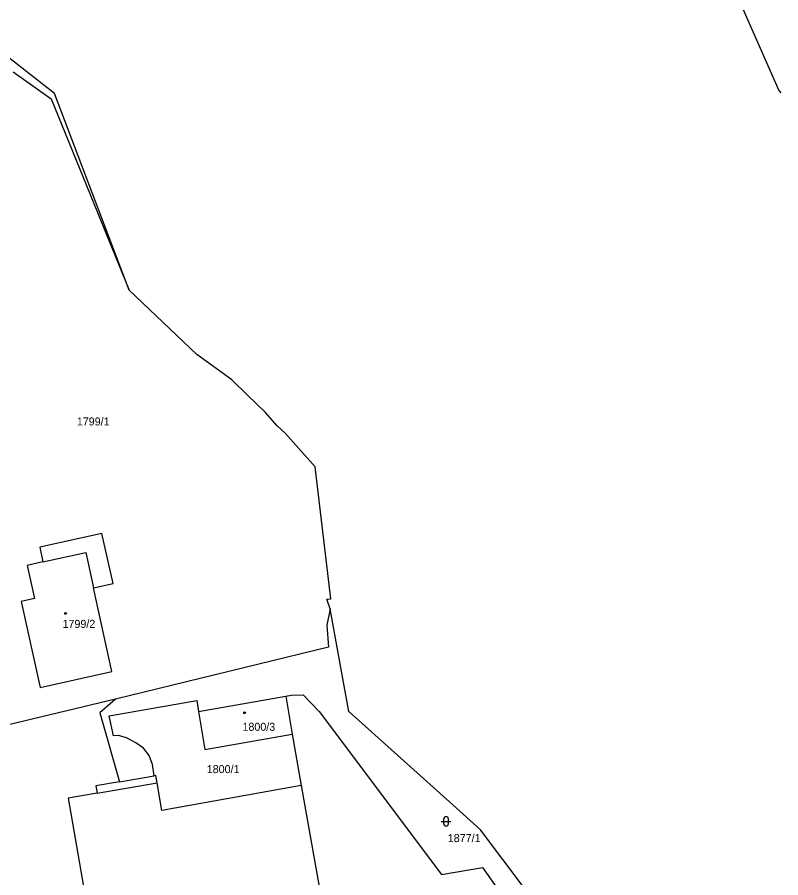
# Model space of a CAD drawing. Extents: x -737240 to -735272, y -1119606 to -1117878.
# Drawn here: x -735434.4 to -735272.2, y -1119017.6 to -1118834.9 of the extents above; entities that cross this region are included whole.
import ezdxf

# ---------------------------------------------------------------- set-up
doc = ezdxf.new("R2010")
doc.units = 0
for name, color, linetype in [('Level 1', 7, 'Continuous'), ('Level 18', 7, 'Continuous'), ('Level 19', 7, 'Continuous'), ('Level 25', 7, 'Continuous'), ('Level 4', 7, 'Continuous')]:
    doc.layers.add(name, color=color, linetype=linetype)

msp = doc.modelspace()

# ---------------------------------------------------------------- linework, layer by layer
at = {"layer": 'Level 1'}
for p, q in [((-735395.85, -1118982.29), (-735377.32, -1118979.01)), ((-735377.32, -1118979.01), (-735375.95, -1118987.13)), ((-735375.95, -1118987.13), (-735374.08, -1118998.03)), ((-735412.64, -1118997.22), (-735405.31, -1118995.96)), ((-735374.08, -1118998.03), (-735365.41, -1119046.78))]:
    msp.add_line(p, q, dxfattribs=at)
for points in [[(-735410.59, -1118892.85), (-735426.45, -1118851.11), (-735442.52, -1118838.57), (-735445.02, -1118837.16), (-735446.81, -1118836.14), (-735460.11, -1118825.54), (-735484.56, -1118807.8), (-735516.96, -1118795.22), (-735523.07, -1118792.89), (-735523.31, -1118791.5), (-735524.75, -1118783.11), (-735523.96, -1118777.88), (-735522.52, -1118777.21), (-735506.83, -1118769.95), (-735504.59, -1118768.91), (-735495.38, -1118764.17), (-735490.36, -1118756.72), (-735491.98, -1118743.91), (-735488.34, -1118737.88), (-735489.51, -1118715.34), (-735494.87, -1118706.12), (-735497.09, -1118701.45)], [(-735272.215, -1118822.774), (-735282.89, -1118827.11), (-735272.62, -1118850.47), (-735272.215, -1118850.984)], [(-735435.21, -1118846.49), (-735427.15, -1118852.23), (-735410.59, -1118892.85)], [(-735367.88, -1118960.53), (-735368.58, -1118958.48), (-735367.77, -1118958.38), (-735371.08, -1118930.32), (-735377.45, -1118923.2), (-735379.17, -1118921.64), (-735381.7, -1118918.72), (-735385.44, -1118915.12), (-735388.82, -1118911.86), (-735396.22, -1118906.47), (-735410.59, -1118892.85)], [(-735418.13, -1118956.07), (-735413.96, -1118955.15), (-735416.39, -1118944.48), (-735429.59, -1118947.38), (-735428.9, -1118950.53)], [(-735428.9, -1118950.53), (-735432.25, -1118951.27), (-735430.7, -1118958.33), (-735433.51, -1118958.95), (-735429.51, -1118977.23), (-735414.24, -1118973.8), (-735418.13, -1118956.07)], [(-735367.88, -1118960.53), (-735368.59, -1118963.98), (-735368.29, -1118968.67), (-735413.47, -1118979.66)], [(-735286.8, -1119093.84), (-735287.32, -1119092.16), (-735292.39, -1119075.83), (-735302.42, -1119061.28), (-735308.82, -1119050.32), (-735321.11, -1119033.46), (-735322.77, -1119029.34), (-735326.53, -1119020.04), (-735335.95, -1119007.41), (-735341.84, -1119002.14), (-735363.96, -1118982.33), (-735367.88, -1118960.53)], [(-735413.47, -1118979.66), (-735443.33, -1118986.85), (-735449.1, -1118981.09)], [(-735413.47, -1118979.66), (-735416.85, -1118982.59), (-735412.64, -1118997.22)], [(-735405.31, -1118995.96), (-735405.65, -1118993.58), (-735406.34, -1118991.63), (-735407.56, -1118990.07), (-735409.14, -1118988.92), (-735410.99, -1118987.97), (-735412.79, -1118987.41), (-735413.91, -1118987.48), (-735414.85, -1118983.2), (-735396.24, -1118979.97), (-735395.85, -1118982.29)], [(-735377.32, -1118979.01), (-735376.19, -1118978.81), (-735373.63, -1118978.77), (-735370.25, -1118982.27), (-735344.23, -1119016.93), (-735335.56, -1119015.4), (-735330, -1119023.32), (-735326.68, -1119041.54), (-735304.59, -1119076.07), (-735302.63, -1119080.48), (-735296.75, -1119097.32)], [(-735395.85, -1118982.29), (-735394.49, -1118990.39), (-735375.95, -1118987.13)], [(-735404.67, -1118997.42), (-735404.94, -1118995.89), (-735405.31, -1118995.96)], [(-735412.64, -1118997.22), (-735417.67, -1118998.09), (-735417.41, -1118999.63)], [(-735374.08, -1118998.03), (-735403.64, -1119003.34), (-735404.67, -1118997.42)], [(-735417.41, -1118999.63), (-735423.53, -1119000.69), (-735420, -1119021.09)]]:
    msp.add_lwpolyline(points, dxfattribs=at)
at = {"layer": 'Level 25'}
for p, q in [((-735344.3, -1119005.62), (-735342.3, -1119005.62)), ((-735343.8, -1119006.12), (-735343.8, -1119005.12)), ((-735342.8, -1119006.12), (-735342.8, -1119005.12))]:
    msp.add_line(p, q, dxfattribs=at)
for centre, start, end in [((-735343.3, -1119005.12), 0, 180), ((-735343.3, -1119006.12), 180, 0)]:
    msp.add_arc(centre, 0.5, start, end, dxfattribs=at)
for centre in [(-735424.1, -1118961.48), (-735386.09, -1118982.58)]:
    msp.add_ellipse(centre, major_axis=(0.18, 0), ratio=0.9848078, dxfattribs=at)
at = {"layer": 'Level 4'}
msp.add_line((-735417.41, -1118999.63), (-735404.67, -1118997.42), dxfattribs=at)
msp.add_lwpolyline([(-735428.9, -1118950.53), (-735419.78, -1118948.53), (-735418.13, -1118956.07)], dxfattribs=at)

# ---------------------------------------------------------------- texts
at = {"layer": 'Level 18'}
for s, p in [('1799/1', (-735421.7, -1118921.57)), ('1800/1', (-735394.11, -1118995.38)), ('1877/1', (-735342.93, -1119010.03))]:
    msp.add_text(s, height=1.7, dxfattribs=at).set_placement(p)
at = {"layer": 'Level 19'}
for s, p in [('1799/2', (-735424.735, -1118964.54)), ('1800/3', (-735386.525, -1118986.4))]:
    msp.add_text(s, height=1.7, dxfattribs=at).set_placement(p)

doc.saveas('drawing.dxf')
